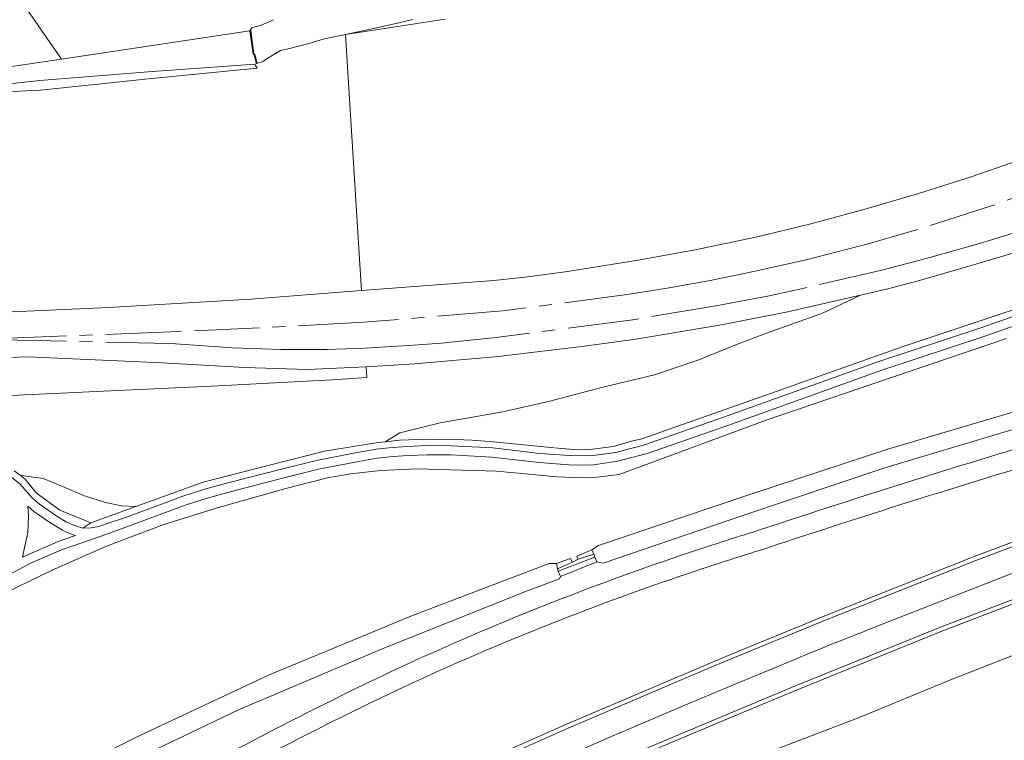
# Model space of a CAD drawing. Header units: metres. Extents: x 197700 to 204338, y 317132 to 325229.
# Tile 467 of 656: x 201800 to 201950, y 318808 to 318918. Entities that reach past the tile are written whole.
import ezdxf

# ---------------------------------------------------------------- set-up
doc = ezdxf.new("R2010")
doc.units = ezdxf.units.M
doc.linetypes.add('AM-AS', pattern=[16, 10, -2, 2, -2])
for name, color, linetype, lineweight in [('B-WE-AM-AS_SPOOR-G', 10, 'AM-AS', 18), ('B-WE-GR-BEPLANTING_CULTUUR_BOSPLANTSOEN-GV', 90, 'Continuous', 18), ('B-WE-GR-BOS_LOOF-GV', 40, 'Continuous', 13), ('B-WE-IE-TERREINAFSCHEIDING_KUNSTMATIG_HEKWERK-G', 20, 'IE-TERREINAFSCHEIDING-KUNSTMATIG', 18), ('B-WE-IE-TERREINAFSCHEIDING_KUNSTMATIG_MUUR-G', 90, 'IE-TERREINAFSCHEIDING-KUNSTMATIG-DICHT', 18), ('B-WE-IE-TERREINAFSCHEIDING_KUNSTMATIG_MUUR-GV', 90, 'Continuous', 18), ('B-WE-OG-TERREIN_CULTUURSCHEIDING-GV', 7, 'Continuous', 18), ('B-WE-OG-TERREIN_ERF-GV', 7, 'Continuous', 18), ('B-WE-OG-WATER_GREPPEL-GV', 160, 'Continuous', 18), ('B-WE-VH-ONVERHARD-GV', 252, 'Continuous', 18), ('B-WE-VH-VERHARDING_ASFALT-GV', 252, 'Continuous', 18), ('B-WE-VH-VERHARDING_BETON-GV', 252, 'Continuous', 18), ('B-WE-VH-VERHARDING_BETONSTRAATSTEEN-GV', 252, 'Continuous', 18), ('B-WE-VH-VERHARDING_HALFVERHARDING-GV', 252, 'Continuous', 18), ('B-WE-VW-MARKERING_PICTOGRAM-G', 7, 'Continuous', 18)]:
    doc.layers.add(name, color=color, linetype=linetype, lineweight=lineweight)
doc.linetypes.add('IE-TERREINAFSCHEIDING-KUNSTMATIG', pattern='A,4,[82,NLCS.SHX,S=0.75,R=90,X=0,Y=0],4,-2', length=10)
doc.linetypes.add('IE-TERREINAFSCHEIDING-KUNSTMATIG-DICHT', pattern='A,8,-1,[82,NLCS.SHX,S=0.75,R=90,X=0,Y=0],-1', length=10)

msp = doc.modelspace()

# ---------------------------------------------------------------- linework, layer by layer
at = {"layer": 'B-WE-AM-AS_SPOOR-G'}
for points in [[(202012.565, 318919.462), (202000.113, 318912.216), (201992.339, 318908.118), (201982.234, 318903.111), (201969.599, 318897.478), (201960.177, 318893.619), (201948.514, 318889.372), (201936.195, 318885.443), (201929.505, 318883.515), (201919.986, 318881.089), (201910.728, 318879.025), (201905.021, 318877.873), (201898.698, 318876.717), (201892.948, 318875.796), (201873.476, 318873.25), (201852.194, 318871.51), (201836.271, 318870.663), (201822.665, 318870.063)], [(201954.964, 318886.168), (201946.529, 318883.585), (201938.904, 318881.433), (201931.776, 318879.546), (201918.57, 318876.492), (201914.043, 318875.526), (201906.168, 318874.026), (201893.447, 318871.905), (201872.508, 318869.157), (201864.131, 318868.325), (201859.851, 318867.984), (201852.407, 318867.535), (201846.574, 318867.355), (201839.545, 318867.344), (201832.089, 318867.614), (201822.665, 318868.234)], [(201822.665, 318870.063), (201794.099, 318868.901)], [(201822.665, 318868.234), (201794.099, 318868.901)]]:
    msp.add_lwpolyline(points, dxfattribs=at)
at = {"layer": 'B-WE-GR-BEPLANTING_CULTUUR_BOSPLANTSOEN-GV'}
for points in [[(201798.693, 318848.747), (201799.583, 318848.087), (201800.366, 318847.506), (201802.046, 318845.405), (201805.672, 318842.755), (201810.396, 318840.785), (201817.309, 318843.294), (201827.61, 318847.032), (201837.372, 318849.551), (201846.226, 318851.794), (201854.434, 318853.086), (201855.473, 318853.198), (201857.733, 318854.561), (201863.926, 318856.097), (201873.505, 318857.805), (201880.697, 318859.421), (201888.849, 318861.581), (201896.735, 318863.451), (201903.528, 318865.776), (201909.04, 318868.025), (201913.93, 318869.824), (201921.938, 318872.705), (201922.365, 318872.869), (201928.324, 318875.679), (201916.929, 318873.074), (201906.695, 318871.073), (201893.895, 318868.938), (201885.598, 318867.817), (201879.194, 318867.048), (201872.791, 318866.279), (201860.037, 318865.125), (201852.58, 318864.682), (201852.68, 318863.075), (201847.37, 318862.687), (201829.942, 318861.782), (201710.357, 318856.209)], [(201955.002, 318821.825), (201942.09, 318816.755), (201928.237, 318811.068), (201914.233, 318805.675), (201912.733, 318804.975), (201899.25, 318798.675), (201896.652, 318797.269), (201896.915, 318797.023), (201889.216, 318793.552), (201874.451, 318785.696), (201859.797, 318775.75), (201849.005, 318768.562), (201840.541, 318762.807), (201833.33, 318756.257), (201826.023, 318748.493), (201819.964, 318739.6), (201812.286, 318726.858), (201803.533, 318708.819), (201789.654, 318680.839)]]:
    msp.add_lwpolyline(points, dxfattribs=at)
at = {"layer": 'B-WE-GR-BOS_LOOF-GV'}
for points in [[(201798.753, 318922.132), (201805.895, 318911.803), (201834.788, 318916.134), (201835.139, 318916.618), (201835.594, 318916.755), (201836.384, 318916.936), (201838.407, 318917.837)], [(201864.664, 318917.914), (201849.433, 318915.562), (201849.789, 318909.808), (201851.56, 318881.189), (201851.857, 318876.381), (201872.154, 318877.896), (201877.364, 318878.467), (201883.439, 318879.306), (201894.233, 318881.011), (201902.978, 318882.6), (201912.265, 318884.547), (201920.718, 318886.577), (201928.831, 318888.756), (201937.05, 318891.165), (201945.276, 318893.781), (201952.768, 318896.395), (201961.721, 318899.806), (201970.839, 318903.516), (201979.13, 318907.117), (201987.405, 318910.963), (201993.754, 318914.139), (202000.168, 318917.598), (202006.538, 318921.276)], [(201859.677, 318917.876), (201857.368, 318917.279), (201852.997, 318916.346), (201849.433, 318915.562), (201864.664, 318917.914)], [(201789.23, 318872.717), (201813.129, 318873.761), (201834.929, 318875.043), (201851.857, 318876.381), (201851.56, 318881.189), (201849.789, 318909.808), (201849.433, 318915.562), (201845.982, 318914.843), (201843.824, 318914.179), (201840.855, 318913.417), (201839.49, 318913.13), (201838.195, 318912.37), (201837.528, 318911.935), (201836.846, 318911.481), (201836.519, 318911.345), (201836.246, 318911.286), (201835.803, 318911.126), (201835.536, 318911.029), (201835.637, 318910.846), (201835.885, 318910.4), (201819.27, 318908.778), (201802.698, 318907.06), (201796.238, 318906.743)], [(201957.508, 318883.805), (201945.235, 318880.211), (201937.328, 318877.896), (201932.498, 318876.634), (201928.324, 318875.679), (201922.365, 318872.869), (201921.938, 318872.705), (201913.93, 318869.824), (201909.04, 318868.025), (201903.528, 318865.776), (201896.735, 318863.451), (201888.849, 318861.581), (201880.697, 318859.421), (201873.505, 318857.805), (201863.926, 318856.097), (201857.733, 318854.561), (201855.473, 318853.198), (201857.718, 318853.439), (201861.925, 318853.624), (201866.239, 318853.559), (201868.839, 318853.435), (201872.101, 318853.229), (201880.805, 318852.326), (201883.757, 318852.086), (201886.852, 318852.048), (201890.481, 318852.507), (201893.228, 318853.308), (201894.816, 318853.676), (201912.936, 318860.059), (201934.683, 318867.733), (201958.893, 318875.831)], [(201499.728, 318848.053), (201710.357, 318856.209), (201829.942, 318861.782), (201847.37, 318862.687), (201852.68, 318863.075), (201852.58, 318864.682), (201843.601, 318864.298), (201834.013, 318864.57), (201821.32, 318865.302), (201800.795, 318866.198), (201785.208, 318865.721), (201784.966, 318865.703), (201780.338, 318865.369), (201779.821, 318865.332), (201779.843, 318864.923), (201775.696, 318864.685), (201742.12, 318863.526), (201719.391, 318862.546), (201705.57, 318861.856), (201685.909, 318861.662), (201661.601, 318860.92), (201619.845, 318858.544)]]:
    msp.add_lwpolyline(points, dxfattribs=at)
msp.add_lwpolyline([(201800.755, 318843.346), (201800.848, 318841.882), (201800.765, 318839.274), (201800.314, 318837.24), (201799.944, 318835.533), (201800.484, 318835.819), (201805.426, 318837.954), (201808.057, 318838.877), (201807.578, 318839.034), (201806.058, 318839.659), (201804.116, 318840.85), (201801.664, 318842.544)], close=True, dxfattribs=at)
at = {"layer": 'B-WE-IE-TERREINAFSCHEIDING_KUNSTMATIG_HEKWERK-G'}
msp.add_lwpolyline([(201799.583, 318848.087), (201799.79, 318848.071), (201803.096, 318847.568), (201806.075, 318846.363), (201809.433, 318844.926), (201812.641, 318843.936), (201815.117, 318843.41), (201817.309, 318843.294)], dxfattribs=at)
at = {"layer": 'B-WE-IE-TERREINAFSCHEIDING_KUNSTMATIG_MUUR-G'}
for points in [[(201834.788, 318916.134), (201834.941, 318916.155)], [(201834.941, 318916.155), (201835.38, 318912.59)], [(201835.276, 318912.563), (201834.788, 318916.134)], [(201835.38, 318912.59), (201835.276, 318912.563)], [(201835.755, 318911.239), (201835.411, 318912.517)], [(201835.412, 318912.527), (201835.514, 318912.558)], [(201835.514, 318912.558), (201835.835, 318911.288)], [(201835.835, 318911.288), (201835.755, 318911.239)]]:
    msp.add_lwpolyline(points, dxfattribs=at)
at = {"layer": 'B-WE-IE-TERREINAFSCHEIDING_KUNSTMATIG_MUUR-GV'}
for points in [[(201887.445, 318836.026), (201887.158, 318836.673), (201884.832, 318835.708), (201885.054, 318835.227)], [(201881.914, 318833.758), (201884.171, 318834.782), (201883.887, 318835.33), (201881.727, 318834.552)], [(201885.054, 318835.227), (201884.171, 318834.782), (201881.914, 318833.758), (201882.018, 318833.381), (201887.61, 318835.561), (201887.445, 318836.026)], [(201887.896, 318834.847), (201887.61, 318835.561), (201882.018, 318833.381), (201882.365, 318832.569)]]:
    msp.add_lwpolyline(points, close=True, dxfattribs=at)
at = {"layer": 'B-WE-OG-TERREIN_CULTUURSCHEIDING-GV'}
for points in [[(201958.893, 318875.831), (201934.683, 318867.733), (201912.936, 318860.059), (201894.816, 318853.676), (201893.228, 318853.308), (201890.481, 318852.507), (201886.852, 318852.048), (201883.757, 318852.086), (201880.805, 318852.326), (201872.101, 318853.229), (201868.839, 318853.435), (201866.239, 318853.559), (201861.925, 318853.624), (201857.718, 318853.439), (201855.473, 318853.198), (201854.434, 318853.086), (201846.226, 318851.794), (201837.372, 318849.551), (201827.61, 318847.032), (201817.309, 318843.294), (201810.396, 318840.785), (201809.178, 318839.985), (201810.474, 318840.014), (201811.632, 318840.25), (201812.747, 318840.641), (201815.703, 318841.617), (201821.789, 318843.855), (201824.488, 318844.869), (201827.648, 318845.881), (201831.595, 318846.963), (201839.614, 318849.036), (201844.957, 318850.362), (201850.651, 318851.488), (201854.098, 318852.073), (201856.588, 318852.362), (201858.94, 318852.501), (201861.911, 318852.624), (201865.622, 318852.603), (201871.971, 318852.268), (201879.214, 318851.436), (201883.672, 318851.101), (201886.942, 318851.052), (201890.849, 318851.596), (201895.225, 318852.763), (201907.342, 318856.995), (201931.119, 318865.505), (201946.897, 318870.719), (201954.164, 318873.261)], [(201954.61, 318871.934), (201947.347, 318869.394), (201931.574, 318864.181), (201907.809, 318855.675), (201895.637, 318851.424), (201891.127, 318850.221), (201887.029, 318849.65), (201883.609, 318849.701), (201879.082, 318850.042), (201871.854, 318850.872), (201865.581, 318851.203), (201861.936, 318851.224), (201859.01, 318851.103), (201856.71, 318850.967), (201854.296, 318850.687), (201850.904, 318850.111), (201845.261, 318848.995), (201839.958, 318847.679), (201831.956, 318845.61), (201828.257, 318844.596), (201824.857, 318843.512), (201822.277, 318842.543), (201816.186, 318840.303), (201811.992, 318838.775), (201805.936, 318836.649), (201801.09, 318834.556), (201798.374, 318833.118)], [(201794.031, 318828.506), (201804.471, 318833.55), (201812.81, 318837.227), (201821.604, 318840.536), (201829.966, 318843.134), (201840.257, 318846.06), (201846.65, 318847.699), (201850.193, 318848.29), (201854.799, 318848.792), (201860.348, 318849.053), (201872.557, 318848.689), (201881.919, 318847.833), (201884.199, 318847.753), (201887.119, 318847.704), (201891.352, 318848.203), (201913.865, 318856.544), (201935.911, 318864.022), (201950.691, 318869.031)], [(201950.691, 318869.031), (201935.911, 318864.022), (201913.865, 318856.544), (201891.352, 318848.203), (201887.119, 318847.704), (201884.199, 318847.753), (201881.919, 318847.833), (201872.557, 318848.689), (201860.348, 318849.053), (201854.799, 318848.792), (201850.193, 318848.29), (201846.65, 318847.699), (201840.257, 318846.06), (201829.966, 318843.134), (201821.604, 318840.536), (201812.81, 318837.227), (201804.471, 318833.55), (201794.031, 318828.506)], [(201722.149, 318754.509), (201771.949, 318784.082), (201789.237, 318793.576), (201797.357, 318798.035), (201817.94, 318808.223), (201837.649, 318817.499), (201859.694, 318826.637), (201880.621, 318834.591), (201881.727, 318834.552), (201883.887, 318835.33), (201884.171, 318834.782), (201885.054, 318835.227), (201884.832, 318835.708), (201887.158, 318836.673), (201888.156, 318837.346), (201900.737, 318841.577), (201911.524, 318845.204), (201932.667, 318852.147), (201954.928, 318858.712)], [(201798.075, 318847.961), (201799.548, 318846.754), (201801.437, 318844.612), (201802.528, 318843.649), (201804.881, 318842.023), (201806.695, 318840.911), (201808.062, 318840.348), (201809.178, 318839.985), (201810.396, 318840.785), (201805.672, 318842.755), (201802.046, 318845.405), (201800.366, 318847.506), (201799.583, 318848.087), (201798.693, 318848.747)]]:
    msp.add_lwpolyline(points, dxfattribs=at)
at = {"layer": 'B-WE-OG-TERREIN_ERF-GV'}
msp.add_lwpolyline([(201745.527, 319003.411), (201745.365, 319003.351), (201745.763, 319002.284), (201722.47, 318993.571), (201722.508, 318993.496), (201732.796, 318973.197), (201740.139, 318960.374), (201733.923, 318957.368), (201721.002, 318951.119), (201723.702, 318926.288), (201725.299, 318905.261), (201759.481, 318906.932), (201774.782, 318908.245), (201782.564, 318909.344), (201783.205, 318909.355), (201794.358, 318911.116), (201795.245, 318911.092), (201795.816, 318910.292), (201805.895, 318911.803), (201798.753, 318922.132), (201792.53, 318925.105)], dxfattribs=at)
at = {"layer": 'B-WE-OG-WATER_GREPPEL-GV'}
for points in [[(201838.407, 318917.837), (201836.384, 318916.936), (201835.594, 318916.755), (201835.139, 318916.618), (201834.788, 318916.134), (201835.276, 318912.563), (201835.411, 318912.517), (201835.755, 318911.239), (201835.803, 318911.126), (201836.246, 318911.286), (201836.519, 318911.345), (201836.846, 318911.481), (201837.528, 318911.935), (201838.195, 318912.37), (201839.49, 318913.13), (201840.855, 318913.417), (201843.824, 318914.179), (201845.982, 318914.843), (201849.433, 318915.562), (201852.997, 318916.346), (201857.368, 318917.279), (201859.677, 318917.876)], [(201954.928, 318858.712), (201932.667, 318852.147), (201911.524, 318845.204), (201900.737, 318841.577), (201888.156, 318837.346), (201887.158, 318836.673), (201887.445, 318836.026), (201887.61, 318835.561), (201887.896, 318834.847), (201888.884, 318834.607), (201901.594, 318838.965), (201910.422, 318841.992), (201931.903, 318849.153), (201954.726, 318855.996)]]:
    msp.add_lwpolyline(points, dxfattribs=at)
for points in [[(201796.238, 318906.743), (201802.698, 318907.06), (201819.27, 318908.778), (201835.885, 318910.4), (201835.637, 318910.846), (201835.536, 318911.029), (201819.199, 318909.851), (201802.594, 318908.512), (201796.013, 318907.798)], [(201882.365, 318832.569), (201882.018, 318833.381), (201881.914, 318833.758), (201881.727, 318834.552), (201880.621, 318834.591), (201859.694, 318826.637), (201837.649, 318817.499), (201817.94, 318808.223), (201797.357, 318798.035), (201789.237, 318793.576), (201789.401, 318790.344), (201811.201, 318801.715), (201833.017, 318812.154), (201854.66, 318821.361), (201877.01, 318830.315), (201882.202, 318832.241)]]:
    msp.add_lwpolyline(points, close=True, dxfattribs=at)
at = {"layer": 'B-WE-VH-ONVERHARD-GV'}
for points in [[(201954.164, 318873.261), (201946.897, 318870.719), (201931.119, 318865.505), (201907.342, 318856.995), (201895.225, 318852.763), (201890.849, 318851.596), (201886.942, 318851.052), (201883.672, 318851.101), (201879.214, 318851.436), (201871.971, 318852.268), (201865.622, 318852.603), (201861.911, 318852.624), (201858.94, 318852.501), (201856.588, 318852.362), (201854.098, 318852.073), (201850.651, 318851.488), (201844.957, 318850.362), (201839.614, 318849.036), (201831.595, 318846.963), (201827.648, 318845.881), (201824.488, 318844.869), (201821.789, 318843.855), (201815.703, 318841.617), (201812.747, 318840.641), (201811.632, 318840.25), (201810.474, 318840.014), (201809.178, 318839.985), (201808.062, 318840.348), (201806.695, 318840.911), (201804.881, 318842.023), (201802.528, 318843.649), (201801.437, 318844.612), (201799.548, 318846.754), (201798.075, 318847.961)], [(201798.374, 318833.118), (201801.09, 318834.556), (201805.936, 318836.649), (201811.992, 318838.775), (201816.186, 318840.303), (201822.277, 318842.543), (201824.857, 318843.512), (201828.257, 318844.596), (201831.956, 318845.61), (201839.958, 318847.679), (201845.261, 318848.995), (201850.904, 318850.111), (201854.296, 318850.687), (201856.71, 318850.967), (201859.01, 318851.103), (201861.936, 318851.224), (201865.581, 318851.203), (201871.854, 318850.872), (201879.082, 318850.042), (201883.609, 318849.701), (201887.029, 318849.65), (201891.127, 318850.221), (201895.637, 318851.424), (201907.809, 318855.675), (201931.574, 318864.181), (201947.347, 318869.394), (201954.61, 318871.934)], [(201702.194, 318720.895), (201691.829, 318715.348), (201691.843, 318715.324), (201694.083, 318711.344), (201736.508, 318735.646), (201743.407, 318739.5), (201750.809, 318743.711), (201761.969, 318750.121), (201770.539, 318754.957), (201779.117, 318759.778), (201798.099, 318769.815), (201817.594, 318779.573), (201839.121, 318789.928), (201861.215, 318800.182), (201883.279, 318809.986), (201904.917, 318819.184), (201907.7, 318820.331), (201922.828, 318826.566), (201945.738, 318835.646), (201968.854, 318844.311), (201993.535, 318852.704), (202018.344, 318860.046), (202039.676, 318865.498)], [(201954.726, 318855.996), (201931.903, 318849.153), (201910.422, 318841.992), (201901.594, 318838.965), (201888.884, 318834.607), (201887.896, 318834.847), (201882.365, 318832.569), (201882.202, 318832.241), (201877.01, 318830.315), (201854.66, 318821.361), (201833.017, 318812.154), (201811.201, 318801.715), (201789.401, 318790.344)], [(202041.797, 318855.533), (202028.115, 318852.54), (202005.807, 318846.796), (201983.972, 318840.109), (201962.525, 318832.537), (201941.036, 318824.316), (201918.596, 318815.242), (201910.481, 318811.846), (201896.553, 318806.017), (201874.608, 318796.448), (201852.745, 318786.496), (201831.342, 318776.403), (201809.608, 318765.719), (201787.751, 318754.325), (201766.535, 318742.442), (201745.276, 318729.739), (201724.636, 318716.788), (201704.021, 318703.399), (201699.161, 318700.164)], [(201699.161, 318700.164), (201702.018, 318695.077), (201707.909, 318699.323), (201711.823, 318702.144), (201725.033, 318711.664), (201742.897, 318722.353), (201767.421, 318737.183), (201788.202, 318747.608), (201805.816, 318756.444), (201811.244, 318759.719), (201818.805, 318764.281), (201832.27, 318772.041), (201840.654, 318776.873), (201855.081, 318784.535), (201870.448, 318792.301), (201885.94, 318799.076), (201895.341, 318802.207), (201896.652, 318797.269), (201899.25, 318798.675), (201912.733, 318804.975), (201914.233, 318805.675), (201928.237, 318811.068), (201942.09, 318816.755), (201955.002, 318821.825)]]:
    msp.add_lwpolyline(points, dxfattribs=at)
for points in [[(201911.69, 318839.336, -0.0077091), (201958.499, 318854.053)], [(201959.361, 318851.222, 0.0076405), (201912.651, 318836.517)], [(201902.445, 318836.366, -0.0056339), (201911.69, 318839.336)], [(201857.294, 318818.45, -0.027899), (201902.445, 318836.366)], [(201912.651, 318836.517, 0.0057427), (201903.369, 318833.548)], [(201903.369, 318833.548, 0.0282916), (201858.593, 318815.785)], [(201814.344, 318795.989, -0.0198038), (201857.294, 318818.45)], [(201858.593, 318815.785, 0.0203168), (201815.907, 318793.462)]]:
    msp.add_lwpolyline(points, format="xyb", dxfattribs=at)
msp.add_lwpolyline([(201800.755, 318843.346), (201801.664, 318842.544), (201804.116, 318840.85), (201806.058, 318839.659), (201807.578, 318839.034), (201808.057, 318838.877), (201805.426, 318837.954), (201800.484, 318835.819), (201799.944, 318835.533), (201800.314, 318837.24), (201800.765, 318839.274), (201800.848, 318841.882)], close=True, dxfattribs=at)
at = {"layer": 'B-WE-VH-VERHARDING_ASFALT-GV'}
for points in [[(202158.099, 318879.01), (202095.685, 318870.252), (202076.875, 318867.499), (202058.758, 318864.48), (202049.778, 318862.571), (202040.821, 318860.56), (202031.232, 318858.208), (202021.674, 318855.731), (202012.15, 318853.128), (202002.661, 318850.402), (201993.208, 318847.551), (201975.94, 318841.997), (201959.535, 318836.071), (201950.959, 318832.855), (201931.108, 318825.07)], [(201931.108, 318825.07), (201950.959, 318832.855), (201959.535, 318836.071), (201975.94, 318841.997), (201993.208, 318847.551), (202002.661, 318850.402), (202012.15, 318853.128), (202021.674, 318855.731), (202031.232, 318858.208), (202040.821, 318860.56), (202049.778, 318862.571), (202058.758, 318864.48), (202076.875, 318867.499), (202095.685, 318870.252), (202158.099, 318879.01)], [(201750.805, 318733.793), (201751.265, 318734.075), (201766.209, 318743.005), (201787.442, 318754.897), (201809.314, 318766.299), (201831.06, 318776.989), (201852.472, 318787.085), (201874.343, 318797.042), (201896.297, 318806.615), (201910.278, 318812.466), (201918.349, 318815.843), (201940.798, 318824.921), (201962.3, 318833.147), (201983.768, 318840.727), (202005.631, 318847.422), (202027.978, 318853.176), (202050.972, 318858.156), (202074.65, 318862.249), (202096.191, 318865.368), (202097.628, 318865.576), (202121.696, 318868.828), (202165.042, 318874.61)], [(201969.073, 318843.699), (201945.972, 318835.039), (201923.068, 318825.962), (201907.903, 318819.712), (201905.165, 318818.583), (201883.533, 318809.387), (201861.479, 318799.588), (201839.395, 318789.338), (201817.876, 318778.987), (201798.396, 318769.237)], [(201925.359, 318822.807), (201923.633, 318822.137), (201922.948, 318821.825), (201920.515, 318820.829), (201918.085, 318819.828), (201915.657, 318818.821), (201909.092, 318816.084), (201901.378, 318812.87), (201889.568, 318807.831), (201877.8, 318802.693), (201866.075, 318797.457), (201854.394, 318792.123), (201842.441, 318786.573), (201830.542, 318780.907), (201818.698, 318775.128), (201806.911, 318769.234), (201795.18, 318763.227)], [(201795.18, 318763.227), (201806.911, 318769.234), (201818.698, 318775.128), (201830.542, 318780.907), (201842.441, 318786.573), (201854.394, 318792.123), (201866.075, 318797.457), (201877.8, 318802.693), (201889.568, 318807.831), (201901.378, 318812.87), (201909.092, 318816.084), (201915.657, 318818.821), (201918.085, 318819.828), (201920.515, 318820.829), (201922.948, 318821.825), (201923.633, 318822.137), (201925.359, 318822.807)]]:
    msp.add_lwpolyline(points, dxfattribs=at)
for points in [[(201931.108, 318825.07, -0.0019531), (201925.359, 318822.807)], [(201925.359, 318822.807, 0.0019531), (201931.108, 318825.07)]]:
    msp.add_lwpolyline(points, format="xyb", dxfattribs=at)
at = {"layer": 'B-WE-VH-VERHARDING_BETON-GV'}
msp.add_lwpolyline([(201805.895, 318911.803), (201795.816, 318910.292), (201796.013, 318907.798), (201802.594, 318908.512), (201819.199, 318909.851), (201835.536, 318911.029), (201835.803, 318911.126), (201835.755, 318911.239), (201835.411, 318912.517), (201835.276, 318912.563), (201834.788, 318916.134)], close=True, dxfattribs=at)
for points in [[(201958.499, 318854.053, 0.0077091), (201911.69, 318839.336)], [(201912.651, 318836.517, -0.0076405), (201959.361, 318851.222)], [(201911.69, 318839.336, 0.0056339), (201902.445, 318836.366)], [(201902.445, 318836.366, 0.027899), (201857.294, 318818.45)], [(201903.369, 318833.548, -0.0057427), (201912.651, 318836.517)], [(201858.593, 318815.785, -0.0282916), (201903.369, 318833.548)], [(201857.294, 318818.45, 0.0198038), (201814.344, 318795.989)], [(201815.907, 318793.462, -0.0203168), (201858.593, 318815.785)]]:
    msp.add_lwpolyline(points, format="xyb", dxfattribs=at)
at = {"layer": 'B-WE-VH-VERHARDING_BETONSTRAATSTEEN-GV'}
for points in [[(202165.042, 318874.61), (202121.696, 318868.828), (202097.628, 318865.576), (202096.191, 318865.368), (202074.65, 318862.249), (202050.972, 318858.156), (202027.978, 318853.176), (202005.631, 318847.422), (201983.768, 318840.727), (201962.3, 318833.147), (201940.798, 318824.921), (201918.349, 318815.843), (201910.278, 318812.466), (201896.297, 318806.615), (201874.343, 318797.042), (201852.472, 318787.085), (201831.06, 318776.989), (201809.314, 318766.299), (201787.442, 318754.897), (201766.209, 318743.005), (201751.265, 318734.075), (201750.805, 318733.793)], [(201697.385, 318698.982), (201699.161, 318700.164), (201704.021, 318703.399), (201724.636, 318716.788), (201745.276, 318729.739), (201766.535, 318742.442), (201787.751, 318754.325), (201809.608, 318765.719), (201831.342, 318776.403), (201852.745, 318786.496), (201874.608, 318796.448), (201896.553, 318806.017), (201910.481, 318811.846), (201918.596, 318815.242), (201941.036, 318824.316), (201962.525, 318832.537), (201983.972, 318840.109), (202005.807, 318846.796), (202028.115, 318852.54), (202041.797, 318855.533)], [(201968.854, 318844.311), (201945.738, 318835.646), (201922.828, 318826.566), (201907.7, 318820.331), (201904.917, 318819.184), (201883.279, 318809.986), (201861.215, 318800.182), (201839.121, 318789.928), (201817.594, 318779.573), (201798.099, 318769.815)], [(201798.396, 318769.237), (201817.876, 318778.987), (201839.395, 318789.338), (201861.479, 318799.588), (201883.533, 318809.387), (201905.165, 318818.583), (201907.903, 318819.712), (201923.068, 318825.962), (201945.972, 318835.039), (201969.073, 318843.699)]]:
    msp.add_lwpolyline(points, dxfattribs=at)
at = {"layer": 'B-WE-VH-VERHARDING_HALFVERHARDING-GV'}
for points in [[(201952.768, 318896.395), (201945.276, 318893.781), (201937.05, 318891.165), (201928.831, 318888.756), (201920.718, 318886.577), (201912.265, 318884.547), (201902.978, 318882.6), (201894.233, 318881.011), (201883.439, 318879.306), (201877.364, 318878.467), (201872.154, 318877.896), (201851.857, 318876.381), (201834.929, 318875.043), (201813.129, 318873.761), (201789.23, 318872.717), (201771.268, 318871.222), (201746.267, 318870.133), (201594.077, 318864.227)], [(201785.208, 318865.721), (201800.795, 318866.198), (201821.32, 318865.302), (201834.013, 318864.57), (201843.601, 318864.298), (201852.58, 318864.682), (201860.037, 318865.125), (201872.791, 318866.279), (201879.194, 318867.048), (201885.598, 318867.817), (201893.895, 318868.938), (201906.695, 318871.073), (201916.929, 318873.074), (201928.324, 318875.679), (201932.498, 318876.634), (201937.328, 318877.896), (201945.235, 318880.211), (201957.508, 318883.805)]]:
    msp.add_lwpolyline(points, dxfattribs=at)
at = {"layer": 'B-WE-VW-MARKERING_PICTOGRAM-G'}
msp.add_lwpolyline([(201931.108, 318825.07, -0.0019531), (201925.359, 318822.807)], format="xyb", dxfattribs=at)
msp.add_lwpolyline([(201925.359, 318822.807), (201923.633, 318822.137)], dxfattribs=at)

doc.saveas('drawing.dxf')
